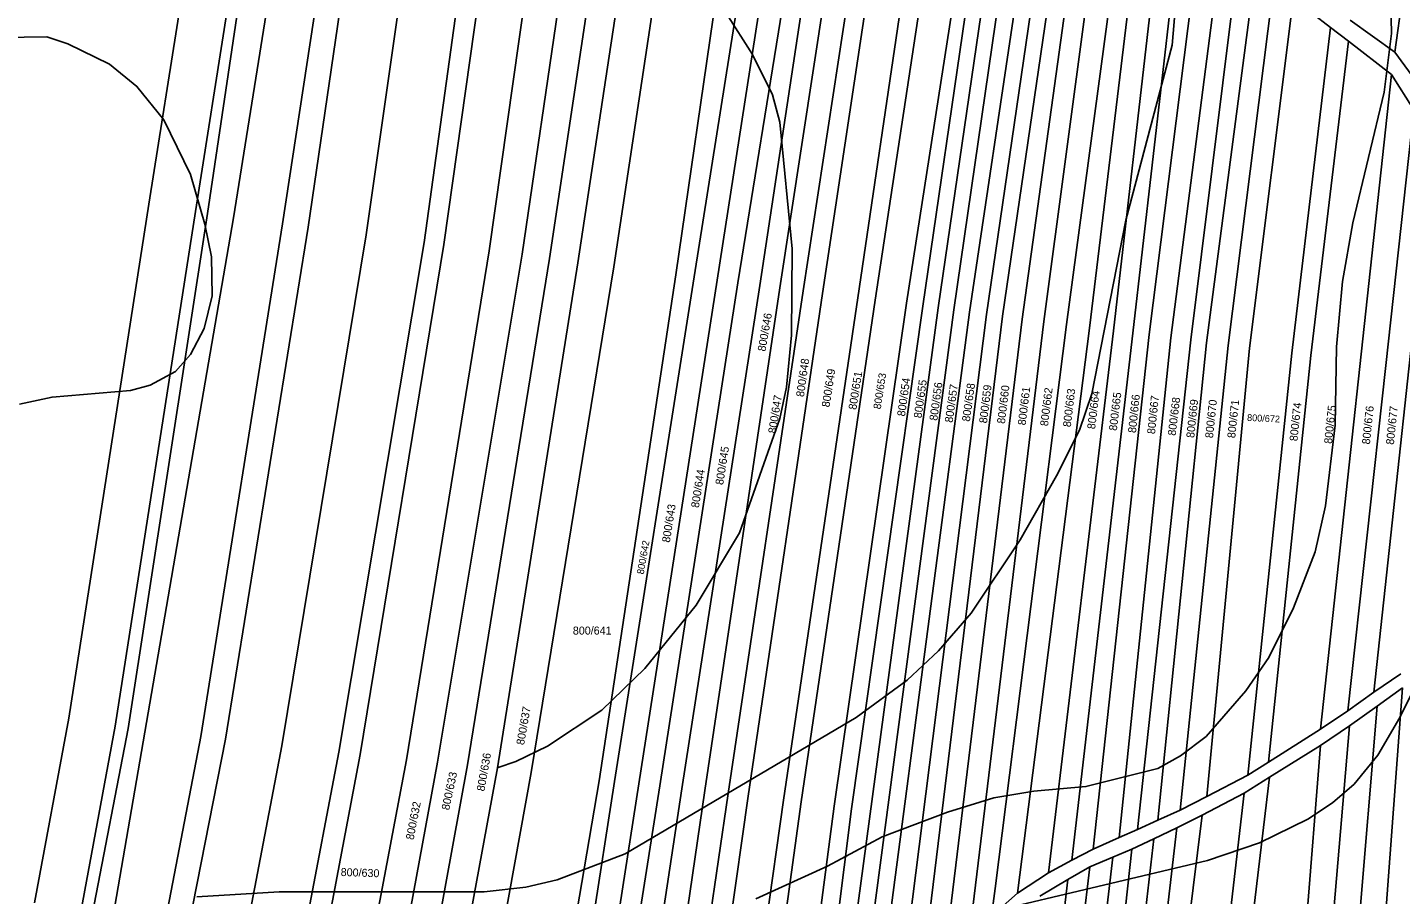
# Model space of a CAD drawing. Extents: x -555860 to -552701, y -1187050 to -1182291.
# Drawn here: x -555153.4 to -554861.7, y -1185774.2 to -1185590 of the extents above; entities that cross this region are included whole.
import ezdxf

# ---------------------------------------------------------------- set-up
doc = ezdxf.new("R2010")
doc.units = 0
for name, color, linetype in [('LEG_2b', 7, 'Continuous'), ('Level 28', 7, 'Continuous'), ('Level 30', 7, 'Continuous'), ('Level 41', 7, 'Continuous'), ('Level 42', 7, 'Continuous'), ('navrh_BV', 7, 'Continuous')]:
    doc.layers.add(name, color=color, linetype=linetype)

msp = doc.modelspace()

# ---------------------------------------------------------------- linework, layer by layer
at = {"layer": 'Level 28'}
msp.add_lwpolyline([(-555142.06, -1185777.85), (-555134.73, -1185738.4), (-555117.69, -1185629.05), (-555110.81, -1185585.43), (-555109.72, -1185575.41), (-555108.69, -1185569.18), (-555108.06, -1185565.31), (-555106.91, -1185558.36), (-555106.28, -1185554.52), (-555105.26, -1185548.34), (-555101.61, -1185526.2), (-555089.38, -1185463.99), (-555086.38, -1185454.6), (-555083.43, -1185437.16), (-555076.4, -1185399.4), (-555070.07, -1185365.86), (-555058.64, -1185297.02), (-555049.1, -1185240.01), (-555040.43, -1185171.71), (-555037.6, -1185132.33), (-555038.09, -1185086.73), (-555037.67, -1185040.6), (-555037.85, -1184932.48), (-555034.44, -1184853.76)], dxfattribs=at)
at = {"layer": 'Level 30'}
for points in [[(-555044.43, -1184853.26), (-555047.85, -1184932.27), (-555047.67, -1185040.56), (-555048.09, -1185086.74), (-555047.6, -1185132.03), (-555050.39, -1185170.72), (-555058.99, -1185238.55), (-555068.5, -1185295.38), (-555079.92, -1185364.11), (-555086.23, -1185397.56), (-555093.28, -1185435.41), (-555096.12, -1185452.23), (-555099.08, -1185461.5), (-555111.45, -1185524.42), (-555115.13, -1185546.71), (-555116.15, -1185552.9), (-555116.78, -1185556.73), (-555117.93, -1185563.69), (-555118.56, -1185567.56), (-555119.63, -1185574.05), (-555120.72, -1185584.11), (-555127.57, -1185627.5), (-555144.59, -1185736.72), (-555151.88, -1185775.98)], [(-555142.06, -1185777.85), (-555134.73, -1185738.4), (-555117.69, -1185629.05), (-555110.81, -1185585.43), (-555109.72, -1185575.41), (-555108.69, -1185569.18), (-555108.06, -1185565.31), (-555106.91, -1185558.36), (-555106.28, -1185554.52), (-555105.26, -1185548.34), (-555101.61, -1185526.2), (-555089.38, -1185463.99), (-555086.38, -1185454.6), (-555083.43, -1185437.16), (-555076.4, -1185399.4), (-555070.07, -1185365.86), (-555058.64, -1185297.02), (-555049.1, -1185240.01), (-555040.43, -1185171.71), (-555037.6, -1185132.33), (-555038.09, -1185086.73), (-555037.67, -1185040.6), (-555037.85, -1184932.48), (-555034.44, -1184853.76)]]:
    msp.add_lwpolyline(points, dxfattribs=at)
at = {"layer": 'Level 41'}
for points in [[(-554909.52, -1185585.44), (-554910.21, -1185593.76), (-554920.05, -1185630.92), (-554927.26, -1185667.8), (-554929.9, -1185675.57), (-554934.75, -1185685.27), (-554942.52, -1185698.86), (-554952.91, -1185714.39), (-554959.85, -1185722.43), (-554966.5, -1185728.67), (-554977.32, -1185736.58), (-555026.4, -1185765.55), (-555040.82, -1185771.1), (-555047.48, -1185772.63), (-555056.35, -1185773.6), (-555099.89, -1185773.6), (-555117.36, -1185774.71)], [(-555163.71, -1185592.2), (-555149.25, -1185591.96), (-555144.82, -1185593.48), (-555135.94, -1185597.78), (-555130.12, -1185602.49), (-555124.43, -1185609.57), (-555118.75, -1185621.21), (-555115.7, -1185631.75), (-555114.31, -1185638.68), (-555114.17, -1185647), (-555115.84, -1185653.94), (-555118.75, -1185659.48), (-555121.94, -1185663.09), (-555127.34, -1185666), (-555131.51, -1185667.11), (-555148.14, -1185668.5), (-555155.08, -1185670.02)], [(-554949.31, -1185778.03), (-554902.72, -1185766.94), (-554891.63, -1185763.2), (-554881.37, -1185758.21), (-554876.1, -1185754.74), (-554871.52, -1185750.72), (-554866.53, -1185744.62), (-554861.82, -1185736.58), (-554855.72, -1185724.37)]]:
    msp.add_lwpolyline(points, dxfattribs=at)
at = {"layer": 'Level 42'}
for points in [[(-555037.34, -1185578.87), (-555023.9, -1185577.76), (-555012.81, -1185580.03), (-555008.93, -1185582.67), (-555004.91, -1185586.96), (-554999.36, -1185595.7), (-554995.07, -1185604.3), (-554993.54, -1185610.12), (-554990.91, -1185637.02), (-554991.05, -1185655.32), (-554992.15, -1185666.42), (-554993.54, -1185673.07), (-555002.14, -1185697.34), (-555011.29, -1185712.73), (-555022.24, -1185726.18), (-555031.39, -1185735.05), (-555042.9, -1185742.68), (-555049.62, -1185745.91), (-555053.36, -1185747.24)], [(-554863.9, -1185578.51), (-554863.62, -1185591.26), (-554865.14, -1185603.74), (-554871.8, -1185631.47), (-554874.02, -1185643.95), (-554875.27, -1185657.82), (-554875.54, -1185674.46), (-554877.62, -1185691.65), (-554879.84, -1185701.36), (-554884.42, -1185713.28), (-554889.69, -1185723.82), (-554894.54, -1185730.89), (-554903, -1185740.6), (-554908.41, -1185744.76), (-554913.26, -1185747.39), (-554928.51, -1185751.27), (-554939.6, -1185752.24), (-554948.06, -1185753.63), (-554957.91, -1185756.68), (-554971.77, -1185761.95), (-554983.42, -1185768.19), (-554998.67, -1185775.12)]]:
    msp.add_lwpolyline(points, dxfattribs=at)
at = {"layer": 'navrh_BV'}
for p, q in [((-554862.87, -1185595.23), (-554852.5, -1185518.35)), ((-554973.31, -1185647.92), (-554956.83, -1185539.46)), ((-554966.65, -1185648.57), (-554949.36, -1185537.79)), ((-554963.13, -1185649.17), (-554946.94, -1185537.54)), ((-554959.92, -1185649.54), (-554943.91, -1185539.64)), ((-554972.84, -1185542.6), (-554988.55, -1185645.94)), ((-554984.45, -1185646.49), (-554968.73, -1185541.83)), ((-554976.97, -1185647.39), (-554961.16, -1185540.41)), ((-554956.6, -1185649.98), (-554940.88, -1185541.74)), ((-555002.44, -1185644.25), (-554986.43, -1185545.14)), ((-554982.57, -1185544.42), (-554997.82, -1185644.78)), ((-554993.53, -1185645.31), (-554977.89, -1185543.54)), ((-554953.22, -1185650.45), (-554937.48, -1185544.25)), ((-555001.98, -1185548.57), (-555015.64, -1185642.52)), ((-555011.76, -1185642.96), (-554996.63, -1185547.25)), ((-554991.71, -1185546.13), (-555006.85, -1185643.69)), ((-554949.64, -1185650.97), (-554934.41, -1185546.24)), ((-554946.21, -1185651.35), (-554931.26, -1185548.58)), ((-554942.03, -1185651.95), (-554928.08, -1185550.83)), ((-555048.28, -1185638.15), (-555036.08, -1185554.49)), ((-555029.81, -1185554.33), (-555042.44, -1185639.09)), ((-555036.43, -1185639.96), (-555023.4, -1185553.84)), ((-555015.41, -1185551.88), (-555028.82, -1185640.86)), ((-554937.49, -1185652.47), (-554924.22, -1185553.61)), ((-555043.74, -1185555.69), (-555055.31, -1185637.41)), ((-554932.64, -1185653.09), (-554919.8, -1185557.14)), ((-555069.13, -1185635.63), (-555058.39, -1185558.4)), ((-555053.82, -1185557.55), (-555064.89, -1185636.12)), ((-554927.74, -1185653.84), (-554916.41, -1185559.74)), ((-555081.44, -1185634.04), (-555070.94, -1185560.72)), ((-554922.65, -1185654.41), (-554912.15, -1185563.15)), ((-555099.18, -1185631.7), (-555089.24, -1185566.19)), ((-555083.67, -1185563.56), (-555093.75, -1185632.42)), ((-554918.53, -1185654.91), (-554908.35, -1185566.42)), ((-554915.07, -1185655.24), (-554904.24, -1185569.38)), ((-555109.6, -1185630.41), (-555100.71, -1185574.87)), ((-554910.49, -1185655.94), (-554899.76, -1185572.64)), ((-554906.22, -1185656.32), (-554896.16, -1185575.3)), ((-554902.89, -1185656.95), (-554892.53, -1185577.96)), ((-554898.33, -1185657.58), (-554888.59, -1185580.86)), ((-555117.69, -1185629.05), (-555110.81, -1185585.43)), ((-555108.4, -1185584.24), (-555115.15, -1185629.53)), ((-554893.74, -1185658.14), (-554884.51, -1185583.99)), ((-554876.59, -1185590), (-554880.59, -1185586.89)), ((-554872.36, -1185588.4), (-554862.87, -1185595.23)), ((-554884.74, -1185659.19), (-554876.59, -1185590)), ((-554872.7, -1185592.87), (-554876.59, -1185590)), ((-554880.77, -1185659.69), (-554872.7, -1185592.87)), ((-554863.62, -1185599.99), (-554872.7, -1185592.87)), ((-554862.87, -1185595.23), (-554858.64, -1185601)), ((-554878.69, -1185739.07), (-554863.62, -1185599.99)), ((-554858.86, -1185607.49), (-554863.62, -1185599.99)), ((-554864.81, -1185661.78), (-554858.86, -1185607.49)), ((-554867.37, -1185731.24), (-554854.66, -1185613.59)), ((-555134.73, -1185738.4), (-555117.69, -1185629.05)), ((-555115.15, -1185629.53), (-555131.98, -1185738.91)), ((-555146.81, -1185846.35), (-555109.6, -1185630.41)), ((-555116.56, -1185740.62), (-555099.18, -1185631.7)), ((-555093.75, -1185632.42), (-555111.31, -1185741.2)), ((-555099.3, -1185742.61), (-555081.44, -1185634.04)), ((-555087.26, -1185743.94), (-555069.13, -1185635.63)), ((-555064.89, -1185636.12), (-555082.7, -1185744.45)), ((-555055.31, -1185637.41), (-555072.82, -1185745.55)), ((-555066.29, -1185746.1), (-555048.28, -1185638.15)), ((-555042.44, -1185639.09), (-555059.87, -1185746.68)), ((-555053.52, -1185747.28), (-555036.43, -1185639.96)), ((-555028.82, -1185640.86), (-555046.39, -1185748.29)), ((-555015.64, -1185642.52), (-555031.9, -1185750.08)), ((-555028.65, -1185750.2), (-555011.76, -1185642.96)), ((-555006.85, -1185643.69), (-555023.51, -1185750.69)), ((-555019.06, -1185751.1), (-555002.44, -1185644.25)), ((-554997.82, -1185644.78), (-555014.38, -1185751.72)), ((-555009.48, -1185752.08), (-554993.53, -1185645.31)), ((-554988.55, -1185645.94), (-555004.52, -1185752.72)), ((-555000.25, -1185753.32), (-554984.45, -1185646.49)), ((-554992.76, -1185754.15), (-554976.97, -1185647.39)), ((-554989, -1185754.53), (-554973.31, -1185647.92)), ((-554982.02, -1185814.46), (-554959.92, -1185649.54)), ((-554981.97, -1185755.45), (-554966.65, -1185648.57)), ((-554978.29, -1185755.97), (-554963.13, -1185649.17)), ((-554977.67, -1185809.26), (-554956.6, -1185649.98)), ((-554973.61, -1185805.31), (-554953.22, -1185650.45)), ((-554968.51, -1185799.97), (-554949.64, -1185650.97)), ((-554963.75, -1185794.98), (-554946.21, -1185651.35)), ((-554958.83, -1185789.9), (-554942.03, -1185651.95)), ((-554952.52, -1185776.9), (-554937.49, -1185652.47)), ((-554947.83, -1185772.9), (-554932.64, -1185653.09)), ((-554943.07, -1185773.89), (-554927.74, -1185653.84)), ((-554936.44, -1185769.62), (-554922.65, -1185654.41)), ((-554931.53, -1185766.87), (-554918.53, -1185654.91)), ((-554927, -1185764.58), (-554915.07, -1185655.24)), ((-554921.44, -1185762.1), (-554910.49, -1185655.94)), ((-554917.56, -1185760.38), (-554906.22, -1185656.32)), ((-554913.27, -1185758.41), (-554902.89, -1185656.95)), ((-554908.52, -1185756.25), (-554898.33, -1185657.58)), ((-554902.82, -1185753.34), (-554893.74, -1185658.14)), ((-554894.15, -1185748.83), (-554884.74, -1185659.19)), ((-554889.71, -1185746.05), (-554880.77, -1185659.69)), ((-554872.88, -1185735.18), (-554864.81, -1185661.78)), ((-554867.37, -1185731.24), (-554861.64, -1185727.28)), ((-554872.88, -1185735.18), (-554867.37, -1185731.24)), ((-554872.62, -1185881.1), (-554861.23, -1185730.31)), ((-554861.23, -1185730.31), (-554866.67, -1185734.17)), ((-554866.67, -1185734.17), (-554878.75, -1185880.35)), ((-554878.69, -1185739.07), (-554872.88, -1185735.18)), ((-554866.67, -1185734.17), (-554872.53, -1185738.34)), ((-555142.06, -1185777.85), (-555134.73, -1185738.4)), ((-555139.57, -1185778.14), (-555131.98, -1185738.91)), ((-555137.1, -1185847.63), (-555116.56, -1185740.62)), ((-555132.33, -1185848.15), (-555111.31, -1185741.2)), ((-554889.71, -1185746.05), (-554878.69, -1185739.07)), ((-554884.47, -1185879.66), (-554872.53, -1185738.34)), ((-554872.53, -1185738.34), (-554878.7, -1185742.52)), ((-555119.95, -1185849.7), (-555099.3, -1185742.61)), ((-555107.61, -1185851.32), (-555087.26, -1185743.94)), ((-554878.7, -1185742.52), (-554889.53, -1185749.24)), ((-554878.7, -1185742.52), (-554889.44, -1185879.02)), ((-555103.08, -1185851.98), (-555082.7, -1185744.45)), ((-555093.32, -1185853.2), (-555072.82, -1185745.55)), ((-555086.16, -1185854.14), (-555066.29, -1185746.1)), ((-555079.75, -1185854.89), (-555059.87, -1185746.68)), ((-554894.15, -1185748.83), (-554889.71, -1185746.05)), ((-555073.42, -1185855.6), (-555053.52, -1185747.28)), ((-555065.93, -1185856.6), (-555046.39, -1185748.29)), ((-554904.61, -1185877.17), (-554889.53, -1185749.24)), ((-554894.15, -1185748.83), (-554902.82, -1185753.34)), ((-554889.53, -1185749.24), (-554894.9, -1185752.64)), ((-555050.39, -1185858.49), (-555031.9, -1185750.08)), ((-555045.67, -1185859.13), (-555028.65, -1185750.2)), ((-555040.38, -1185859.85), (-555023.51, -1185750.69)), ((-555036.13, -1185860.41), (-555019.06, -1185751.1)), ((-555030.76, -1185860.91), (-555014.38, -1185751.72)), ((-555025.53, -1185861.73), (-555009.48, -1185752.08)), ((-555023.38, -1185882.09), (-555004.52, -1185752.72)), ((-554894.9, -1185752.64), (-554909.31, -1185876.55)), ((-554903.84, -1185757.33), (-554894.9, -1185752.64)), ((-555000.25, -1185753.32), (-555017.54, -1185873.81)), ((-555006.82, -1185853.26), (-554992.76, -1185754.15)), ((-555000.88, -1185840.42), (-554989, -1185754.53)), ((-554991.36, -1185826.46), (-554981.97, -1185755.45)), ((-554908.52, -1185756.25), (-554902.82, -1185753.34)), ((-554986.36, -1185819.67), (-554978.29, -1185755.97)), ((-554903.84, -1185757.33), (-554918.26, -1185875.33)), ((-554917.56, -1185760.38), (-554913.27, -1185758.41)), ((-554913.27, -1185758.41), (-554908.52, -1185756.25)), ((-554903.84, -1185757.33), (-554909.18, -1185760.02)), ((-554922.74, -1185874.61), (-554909.18, -1185760.02)), ((-554921.44, -1185762.1), (-554917.56, -1185760.38)), ((-554909.18, -1185760.02), (-554914.11, -1185762.35)), ((-554930.6, -1185873.72), (-554918.75, -1185764.53)), ((-554914.11, -1185762.35), (-554927.02, -1185874.08)), ((-554927, -1185764.58), (-554921.44, -1185762.1)), ((-554918.75, -1185764.53), (-554922.78, -1185766.24)), ((-554914.11, -1185762.35), (-554918.75, -1185764.53)), ((-554936.44, -1185769.62), (-554931.53, -1185766.87)), ((-554922.78, -1185766.24), (-554935.49, -1185873.07)), ((-554931.53, -1185766.87), (-554927, -1185764.58)), ((-554922.78, -1185766.24), (-554927.65, -1185768.32)), ((-554943.07, -1185773.89), (-554936.44, -1185769.62)), ((-554940.2, -1185872.39), (-554927.65, -1185768.32)), ((-554927.65, -1185768.32), (-554932.38, -1185771)), ((-554948.58, -1185778.8), (-554947.83, -1185772.9)), ((-554932.38, -1185771), (-554944.07, -1185871.91)), ((-554932.38, -1185771), (-554938.32, -1185774.55)), ((-554948.58, -1185778.8), (-554943.07, -1185773.89))]:
    msp.add_line(p, q, dxfattribs=at)

# ---------------------------------------------------------------- texts
at = {"layer": 'LEG_2b'}
for s, height, rotation, p in [('800/646', 1.7, 80, (-554996.62, -1185658.91)), ('800/648', 1.7, 82, (-554988.43, -1185668.56)), ('800/649', 1.7, 81, (-554983, -1185670.76)), ('800/651', 1.7, 81, (-554977.3, -1185671.3)), ('800/653', 1.6, 81, (-554972.12, -1185671.17)), ('800/654', 1.7, 82, (-554966.96, -1185672.69)), ('800/655', 1.7, 82, (-554963.44, -1185673.08)), ('800/647', 1.7, 81, (-554994.37, -1185676.35)), ('800/656', 1.7, 82, (-554960.11, -1185673.61)), ('800/657', 1.7, 82, (-554956.84, -1185674.02)), ('800/658', 1.7, 82, (-554953.19, -1185673.81)), ('800/659', 1.7, 83, (-554949.54, -1185674.15)), ('800/660', 1.7, 83, (-554945.74, -1185674.25)), ('800/661', 1.7, 83, (-554941.33, -1185674.57)), ('800/662', 1.7, 83, (-554936.58, -1185674.77)), ('800/663', 1.7, 83, (-554931.75, -1185674.96)), ('800/664', 1.7, 83, (-554926.58, -1185675.41)), ('800/665', 1.7, 83, (-554921.97, -1185675.74)), ('800/666', 1.7, 84, (-554917.9, -1185676.2)), ('800/667', 1.7, 84, (-554913.85, -1185676.44)), ('800/668', 1.7, 83, (-554909.47, -1185676.79)), ('800/669', 1.7, 84, (-554905.52, -1185677.25)), ('800/670', 1.7, 84, (-554901.53, -1185677.31)), ('800/671', 1.7, 84, (-554896.81, -1185677.31)), ('800/674', 1.7, 84, (-554883.59, -1185677.95)), ('800/675', 1.7, 84, (-554876.25, -1185678.5)), ('800/676', 1.7, 84, (-554868.2, -1185678.63)), ('800/677', 1.7, 84, (-554863.11, -1185678.69)), ('800/672', 1.445, 357, (-554894.31, -1185673.56)), ('800/645', 1.7, 81, (-555005.59, -1185687.26)), ('800/644', 1.7, 81, (-555010.75, -1185692.14)), ('800/643', 1.7, 81, (-555016.92, -1185699.51)), ('800/642', 1.5, 80, (-555022.47, -1185706.26)), ('800/637', 1.7, 80, (-555047.88, -1185742.52)), ('800/636', 1.7, 80, (-555056.3, -1185752.36)), ('800/633', 1.7, 78, (-555063.78, -1185756.38)), ('800/632', 1.7, 79, (-555071.36, -1185762.69)), ('800/630', 1.7, 358, (-555086.85, -1185770.26))]:
    msp.add_text(s, height=height, rotation=rotation, dxfattribs=at).set_placement(p)
msp.add_text('800/641', height=1.7, dxfattribs=at).set_placement((-555037.51, -1185718.97))

doc.saveas('drawing.dxf')
